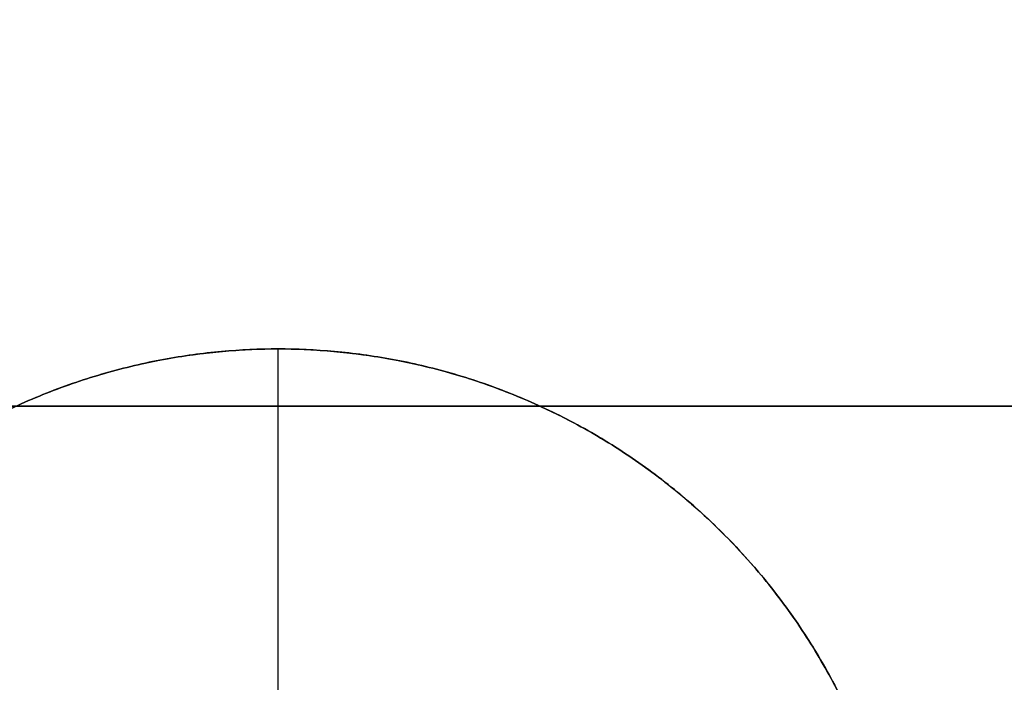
# Model space of a CAD drawing. Header units: millimetres. Extents: x -661 to 720, y -255 to 255.
# Tile 564 of 656: x -590 to -573, y 215 to 227. Entities that reach past the tile are written whole.
import ezdxf

# ---------------------------------------------------------------- set-up
doc = ezdxf.new("R2010")
doc.units = ezdxf.units.MM
doc.layers.add('Floreana 120', color=18, linetype='Continuous', true_color=0x000000)

msp = doc.modelspace()

# ---------------------------------------------------------------- linework, layer by layer
at = {"layer": 'Floreana 120', "color": 250, "true_color": 0x282421}
msp.add_line((-585.53, 214, 6), (-585.53, 221, 6), dxfattribs=at)
at = {"layer": 'Floreana 120', "color": 14, "true_color": 0x990000}
for p, q in [((-625.53, 220, 12.25), (-325.53, 220, 12.25)), ((-625.53, 220, 1230.75), (-325.53, 220, 1230.75))]:
    msp.add_line(p, q, dxfattribs=at)
at = {"layer": 'Floreana 120', "color": 250, "true_color": 0x282421}
for points, weights, knots in [([(-652.03, -251, 10), (-475.53, -251, 10), (-299.03, -251, 10), (-294.03, -251, 10), (-294.03, -246, 10), (-294.03, 0, 10), (-294.03, 246, 10), (-294.03, 251, 10), (-299.03, 251, 10), (-475.53, 251, 10), (-652.03, 251, 10), (-657.03, 251, 10), (-657.03, 246, 10), (-657.03, 0, 10), (-657.03, -246, 10), (-657.03, -251, 10), (-652.03, -251, 10)], [1, 1, 1, 0.707106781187, 1, 1, 1, 0.707106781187, 1, 1, 1, 0.707106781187, 1, 1, 1, 0.707106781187, 1], [0, 0, 0, 353, 353, 363, 363, 855, 855, 865, 865, 1218, 1218, 1228, 1228, 1720, 1720, 1730, 1730, 1730]), ([(-294.03, 246), (-294.03, 0), (-294.03, -246), (-294.03, -251), (-299.03, -251), (-475.53, -251), (-652.03, -251), (-657.03, -251), (-657.03, -246), (-657.03, 0), (-657.03, 246), (-657.03, 251), (-652.03, 251), (-475.53, 251), (-299.03, 251), (-294.03, 251), (-294.03, 246)], [1, 1, 1, 0.707106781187, 1, 1, 1, 0.707106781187, 1, 1, 1, 0.707106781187, 1, 1, 1, 0.707106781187, 1], [0, 0, 0, 492, 492, 502, 502, 855, 855, 865, 865, 1357, 1357, 1367, 1367, 1720, 1720, 1730, 1730, 1730]), ([(-585.53, 199), (-574.53, 199), (-574.53, 210), (-574.53, 221), (-585.53, 221), (-596.53, 221), (-596.53, 210), (-596.53, 199), (-585.53, 199)], [1, 0.707106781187, 1, 0.707106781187, 1, 0.707106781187, 1, 0.707106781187, 1], [0, 0, 0, 22, 22, 44, 44, 66, 66, 88, 88, 88]), ([(-574.53, 210, 6), (-574.53, 221, 6), (-585.53, 221, 6), (-596.53, 221, 6), (-596.53, 210, 6)], [1, 0.707106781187, 1, 0.707106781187, 1], [0, 0, 0, 22, 22, 44, 44, 44]), ([(-596.53, 210), (-596.53, 221), (-585.53, 221), (-574.53, 221), (-574.53, 210)], [1, 0.707106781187, 1, 0.707106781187, 1], [0, 0, 0, 22, 22, 44, 44, 44]), ([(-585.53, 199, 6), (-596.53, 199, 6), (-596.53, 210, 6), (-596.53, 221, 6), (-585.53, 221, 6), (-574.53, 221, 6), (-574.53, 210, 6), (-574.53, 199, 6), (-585.53, 199, 6)], [1, 0.707106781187, 1, 0.707106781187, 1, 0.707106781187, 1, 0.707106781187, 1], [0, 0, 0, 22, 22, 44, 44, 66, 66, 88, 88, 88])]:
    msp.add_rational_spline(points, weights, degree=2, knots=knots, dxfattribs=at)
msp.add_rational_spline([(-596.53, 210, 3), (-596.53, 232, 3), (-574.53, 232, 3), (-574.53, 210, 3)], [1, 0.333333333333, 0.333333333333, 1], degree=3, dxfattribs=at)
msp.add_open_spline([(-585.53, 221, 6), (-585.53, 221, 3), (-585.53, 221)], degree=2, dxfattribs=at)
at = {"layer": 'Floreana 120', "color": 14, "true_color": 0x990000}
for points in [[(-325.53, 220, 1231.5), (-475.53, 220, 1231.5), (-625.53, 220, 1231.5)], [(-625.53, 220, 13), (-475.53, 220, 13), (-325.53, 220, 13)], [(-325.53, 220, 11.5), (-475.53, 220, 11.5), (-625.53, 220, 11.5)], [(-625.53, 220, 1231.5), (-475.53, 220, 1231.5), (-325.53, 220, 1231.5)], [(-325.53, 220, 1230), (-475.53, 220, 1230), (-625.53, 220, 1230)], [(-625.53, 220, 11.5), (-475.53, 220, 11.5), (-325.53, 220, 11.5)], [(-325.53, 220, 13), (-475.53, 220, 13), (-625.53, 220, 13)], [(-625.53, 220, 1230), (-475.53, 220, 1230), (-325.53, 220, 1230)]]:
    msp.add_open_spline(points, degree=2, dxfattribs=at)

doc.saveas('drawing.dxf')
